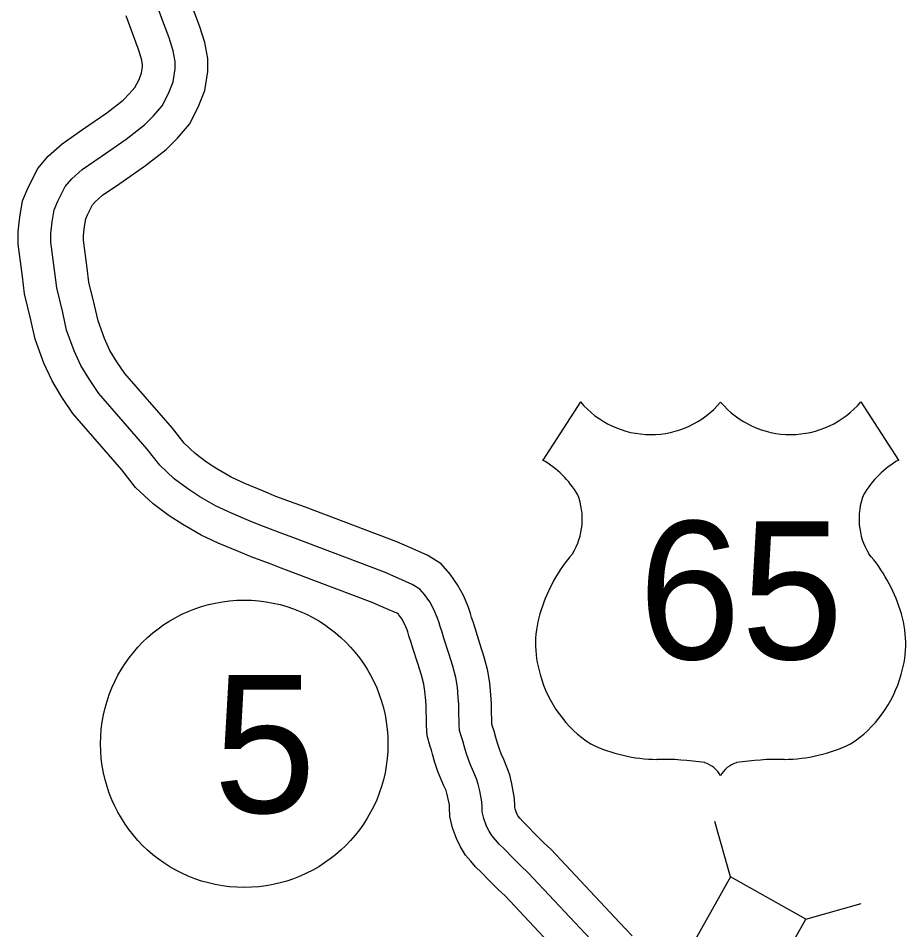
# Model space of a CAD drawing. Extents: x 31699 to 244310, y -8841 to 11474.
# Drawn here: x 146329.8 to 146601.5, y -3601.6 to -3322.5 of the extents above; entities that cross this region are included whole.
import ezdxf

# ---------------------------------------------------------------- set-up
doc = ezdxf.new("R2010")
doc.units = 0
for name, color, linetype in [('B_Logo', 7, 'Continuous'), ('R_Border Notes', 7, 'Continuous'), ('R_XS_EARTHWORK_STAGE1', 7, 'Continuous'), ('S_AREA_CALC', 7, 'Continuous')]:
    doc.layers.add(name, color=color, linetype=linetype)

msp = doc.modelspace()

# ---------------------------------------------------------------- linework, layer by layer
for p, q in [((146501.9, -3439.97), (146490.37, -3457.81)), ((146587.7, -3439.97), (146599.24, -3457.81))]:
    msp.add_line(p, q)
for centre, radius, start, end in [((146523.39, -3421.89), 28.08, 220.075, 319.6701), ((146566.21, -3421.89), 28.08, 220.3299, 319.925), ((146475.29, -3483.72), 29.98, 30.7809, 59.9883), ((146614.31, -3483.72), 29.98, 120.0117, 149.2191), ((146481.89, -3475.81), 20.55, 328.8105, 21.2108), ((146607.72, -3475.81), 20.55, 158.7892, 211.1895), ((146535.63, -3517.94), 47.94, 138.9565, 162.6913), ((146553.98, -3517.94), 47.94, 17.3087, 41.0435), ((146519.8, -3514.01), 31.68, 160.9576, 197.3819), ((146569.8, -3514.01), 31.68, 342.6181, 19.0424), ((146524.96, -3513.92), 36.66, 195.1074, 237.1312), ((146564.65, -3513.92), 36.66, 302.8688, 344.8926), ((146525.64, -3502.37), 47.07, 244.0771, 269.5779), ((146563.96, -3502.37), 47.07, 270.4221, 295.9229), ((146526.73, -3635.65), 86.22, 81.1942, 90.9539), ((146537.51, -3558.35), 8.26, 28.0342, 72.9864), ((146552.09, -3558.35), 8.26, 107.0136, 151.9658), ((146562.88, -3635.65), 86.22, 89.0461, 98.8058)]:
    msp.add_arc(centre, radius, start, end)
at = {"layer": 'B_Logo'}
for points in [[(146404.86, -3478.15), (146401.01, -3476.58), (146395.08, -3474.08), (146390.36, -3471.85), (146385.37, -3469.01), (146381.68, -3466.6), (146377.47, -3463.51), (146373.09, -3459.38), (146369.22, -3454.4), (146354.44, -3437.38), (146351.52, -3433.08), (146348.94, -3428.86), (146346.88, -3424.31), (146344.56, -3417.95), (146343.36, -3412.62), (146341.56, -3405.05), (146340.95, -3400.32), (146339.75, -3391.04), (146339.75, -3388.37), (146340.18, -3384.85), (146340.78, -3381.15), (146341.9, -3378.49), (146344.13, -3374.02), (146346.11, -3371.7), (146349.37, -3368.77), (146355.13, -3364.82), (146362.78, -3359.49), (146368.45, -3355.1), (146371.2, -3352.35), (146373.86, -3349.26), (146375.75, -3345.56), (146377.21, -3341.95), (146377.81, -3338), (146377.81, -3335.67), (146377.21, -3332.41), (146375.92, -3328.45), (146373.69, -3322.52), (146372.49, -3319.17)], [(146506.61, -3606.27), (146485.87, -3584.17), (146483.58, -3582.06), (146480.95, -3579.41), (146478.72, -3577.03), (146476.96, -3575.38), (146475.88, -3574.12), (146474.73, -3572.8), (146473.92, -3571.47), (146473.16, -3569.87), (146472.33, -3567.54), (146471.84, -3565.48), (146471.76, -3563.87), (146471.74, -3562.4), (146471.1, -3559.06), (146470.61, -3557), (146470.06, -3555.4), (146469.23, -3553.47), (146468.41, -3551.67), (146467.66, -3549.74), (146466.89, -3547.41), (146466.27, -3545.28), (146465.92, -3543.75), (146465.37, -3542.28), (146464.88, -3540.61), (146464.79, -3538.74), (146464.77, -3537.14), (146464.69, -3536.14), (146464.61, -3534.53), (146464.65, -3532.66), (146464.49, -3530.52), (146464.19, -3527.32), (146463.75, -3524.38), (146462.85, -3520.91), (146461.6, -3516.98), (146460.08, -3512.32), (146459.52, -3510.52), (146458.9, -3508.79), (146458.62, -3507.59), (146458.14, -3506.19), (146457.04, -3503.59), (146455.74, -3501.2), (146454.18, -3498.95), (146452.69, -3497.29), (146450.41, -3495.85), (146446.32, -3494.02), (146441.89, -3492.13), (146413.82, -3481.49), (146410.73, -3480.32), (146404.86, -3478.15)]]:
    msp.add_lwpolyline(points, dxfattribs=at)
at = {"layer": 'R_Border Notes'}
msp.add_circle((146398.95, -3544.67), 44, dxfattribs=at)
at = {"layer": 'R_XS_EARTHWORK_STAGE1'}
for p, q in [((146547.81, -3585.44), (146543.04, -3568.5)), ((146570.84, -3598.35), (146587.78, -3593.58))]:
    msp.add_line(p, q, dxfattribs=at)
msp.add_lwpolyline([(146547.81, -3585.44), (146509.08, -3654.52), (146532.11, -3667.43), (146570.84, -3598.35)], close=True, dxfattribs=at)
at = {"layer": 'S_AREA_CALC'}
for points in [[(146408.64, -3468.89), (146404.84, -3467.34), (146399.16, -3464.95), (146394.98, -3462.97), (146390.58, -3460.47), (146387.38, -3458.38), (146383.88, -3455.81), (146380.51, -3452.64), (146376.95, -3448.05), (146362.38, -3431.27), (146359.93, -3427.65), (146357.8, -3424.18), (146356.15, -3420.53), (146354.18, -3415.12), (146353.1, -3410.36), (146351.41, -3403.26), (146350.87, -3399.05), (146349.75, -3390.39), (146349.75, -3388.98), (146350.08, -3386.26), (146350.46, -3383.93), (146350.99, -3382.66), (146352.53, -3379.57), (146353.28, -3378.69), (146355.57, -3376.65), (146360.82, -3373.04), (146368.7, -3367.55), (146375.07, -3362.62), (146378.53, -3359.16), (146382.22, -3354.87), (146384.86, -3349.72), (146386.92, -3344.61), (146387.81, -3338.75), (146387.81, -3334.76), (146386.93, -3329.94), (146385.36, -3325.14), (146383.08, -3319.07)], [(146401.08, -3487.41), (146397.18, -3485.82), (146391.01, -3483.22), (146385.74, -3480.73), (146380.17, -3477.55), (146375.98, -3474.83), (146371.06, -3471.21), (146365.66, -3466.13), (146361.49, -3460.74), (146346.5, -3443.49), (146343.12, -3438.5), (146340.09, -3433.55), (146337.62, -3428.09), (146334.95, -3420.77), (146333.62, -3414.88), (146331.7, -3406.85), (146331.04, -3401.6), (146329.75, -3391.68), (146329.75, -3387.77), (146330.28, -3383.44), (146331.1, -3378.38), (146332.8, -3374.31), (146335.73, -3368.46), (146338.93, -3364.7), (146343.18, -3360.89), (146349.44, -3356.59), (146356.86, -3351.43), (146361.83, -3347.58), (146363.86, -3345.55), (146365.5, -3343.64), (146366.65, -3341.4), (146367.5, -3339.29), (146367.81, -3337.24), (146367.81, -3336.59), (146367.5, -3334.87), (146366.49, -3331.77), (146364.3, -3325.97), (146362.8, -3321.77)], [(146517.73, -3603.47), (146513.89, -3599.41), (146492.92, -3577.06), (146490.52, -3574.85), (146488.14, -3572.47), (146485.8, -3569.97), (146484.2, -3568.46), (146483.45, -3567.58), (146482.82, -3566.86), (146482.72, -3566.7), (146482.42, -3566.06), (146481.94, -3564.7), (146481.78, -3564.04), (146481.75, -3563.55), (146481.73, -3561.39), (146480.88, -3556.97), (146480.22, -3554.2), (146479.39, -3551.8), (146478.38, -3549.43), (146477.62, -3547.77), (146477.07, -3546.36), (146476.45, -3544.45), (146475.95, -3542.75), (146475.51, -3540.85), (146474.86, -3539.11), (146474.81, -3538.95), (146474.79, -3538.45), (146474.77, -3536.69), (146474.67, -3535.48), (146474.61, -3534.39), (146474.66, -3532.41), (146474.46, -3529.68), (146474.12, -3526.11), (146473.57, -3522.37), (146472.45, -3518.13), (146471.12, -3513.92), (146469.61, -3509.29), (146469.01, -3507.36), (146468.51, -3505.95), (146468.24, -3504.81), (146467.48, -3502.6), (146466.06, -3499.25), (146464.28, -3495.96), (146462.04, -3492.73), (146459.21, -3489.58), (146455.14, -3487.01), (146450.32, -3484.86), (146445.63, -3482.85), (146417.36, -3472.13), (146414.52, -3471.06), (146408.64, -3468.89)], [(146499.34, -3613.13), (146478.83, -3591.28), (146476.64, -3589.27), (146473.75, -3586.36), (146471.63, -3584.1), (146469.73, -3582.3), (146468.32, -3580.66), (146466.64, -3578.73), (146465.11, -3576.23), (146463.91, -3573.69), (146462.73, -3570.38), (146461.91, -3566.91), (146461.76, -3564.2), (146461.75, -3563.41), (146461.32, -3561.16), (146461, -3559.79), (146460.72, -3559), (146460.09, -3557.51), (146459.2, -3555.58), (146458.24, -3553.12), (146457.34, -3550.37), (146456.59, -3547.81), (146456.32, -3546.64), (146455.87, -3545.45), (146454.95, -3542.28), (146454.79, -3539.04), (146454.78, -3537.59), (146454.71, -3536.79), (146454.6, -3534.68), (146454.64, -3532.91), (146454.53, -3531.37), (146454.26, -3528.52), (146453.94, -3526.38), (146453.24, -3523.69), (146452.08, -3520.05), (146450.54, -3515.34), (146450.03, -3513.68), (146449.29, -3511.62), (146449, -3510.37), (146448.79, -3509.78), (146448.02, -3507.93), (146447.21, -3506.44), (146446.32, -3505.16), (146446.18, -3505), (146445.67, -3504.68), (146442.32, -3503.19), (146438.16, -3501.41), (146410.27, -3490.84), (146407.19, -3489.67), (146401.08, -3487.41)]]:
    msp.add_lwpolyline(points, dxfattribs=at)

# ---------------------------------------------------------------- texts
msp.add_text('65', height=42.24).set_placement((146519.6, -3518.74))
at = {"layer": 'R_Border Notes'}
msp.add_text('5', height=42.24, dxfattribs=at).set_placement((146389.5, -3565.79))

doc.saveas('drawing.dxf')
